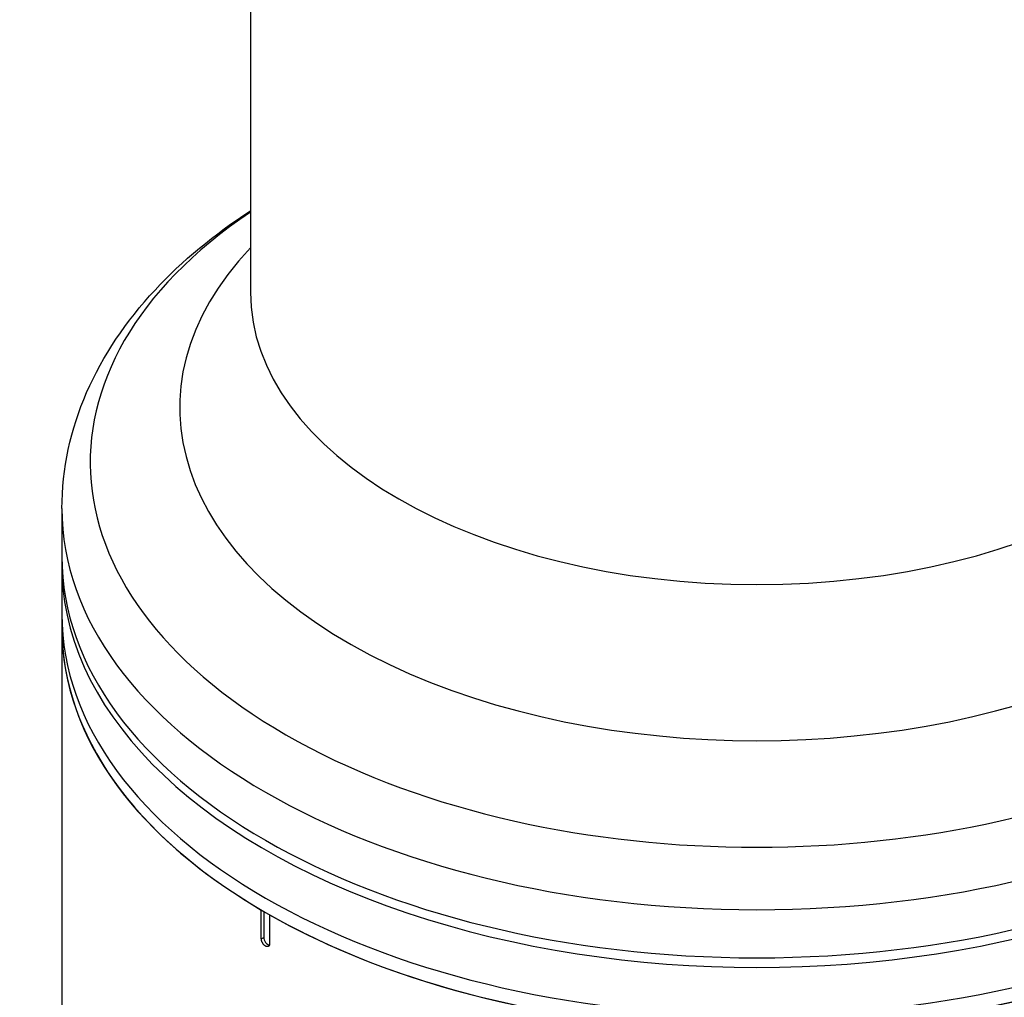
# Model space of a CAD drawing. Header units: millimetres. Extents: x 0 to 4378, y 0 to 2397.
# Tile 582 of 656: x 2570 to 2654, y 1010 to 1093. Entities that reach past the tile are written whole.
import ezdxf

# ---------------------------------------------------------------- set-up
doc = ezdxf.new("R2010")
doc.units = ezdxf.units.MM
doc.header["$LTSCALE"] = 0.2
doc.layers.add('01_Object Line', color=4, linetype='Continuous')

# ---------------------------------------------------------------- blocks, each defined once
blk = doc.blocks.new('Blk$A18R2-0W24D')
for p, q in [((-147.935, 499.284), (-147.935, 211.033)), ((-163.935, 192.662), (-163.935, 188.58)), ((-163.935, 187.763), (-163.935, 149.349)), ((-147.006, 156.125), (-147.006, 158.574)), ((-146.794, 158.45), (-146.794, 156.247)), ((-146.299, 158.166), (-146.299, 155.716)), ((-147.006, 156.125), (-146.794, 156.247))]:
    blk.add_line(p, q)
for centre, major_axis, start_param, end_param in [((-104.935, 196.581), (56.6, 0), 2.433675, 6.991103), ((-104.935, 201.235), (49, 0), 2.641527, 6.783251), ((-104.935, 211.033), (43, 0), 3.141593, 6.283185), ((-104.935, 192.662), (59, 0), 3.141593, 6.283185), ((-104.935, 187.763), (59, 0), 3.129608, 6.29517), ((-104.935, 188.58), (59, 0), 3.141593, 6.283185), ((-104.935, 183.681), (59, 0), 3.141593, 6.283185), ((-104.935, 182.456), (-59, 0), 0, 0.776923), ((-104.935, 182.456), (59, 0), 3.141593, 6.283185), ((-104.935, 182.456), (59, 0), 3.935465, 6.283185), ((-146.44, 156.043), (0.25, -0.433), 3.926991, 5.844637)]:
    blk.add_ellipse(centre, major_axis=major_axis, ratio=0.57735, start_param=start_param, end_param=end_param)
for points, knots in [([(-163.935, 192.662), (-163.935, 196.026), (-163.202, 199.38), (-160.474, 205.648), (-158.491, 208.567), (-153.726, 213.696), (-150.997, 215.944), (-147.935, 217.945)], [2.3561945, 2.3561945, 2.3561945, 2.3561945, 2.6023864, 2.6023864, 2.8485783, 2.8485783, 3.0798437, 3.0798437, 3.0798437, 3.0798437]), ([(-146.299, 155.716), (-146.299, 155.7), (-146.3, 155.684), (-146.301, 155.669), (-146.303, 155.654), (-146.306, 155.639), (-146.309, 155.625), (-146.312, 155.614), (-146.315, 155.603), (-146.319, 155.593), (-146.324, 155.58), (-146.329, 155.568), (-146.336, 155.557), (-146.342, 155.546), (-146.349, 155.536), (-146.357, 155.526), (-146.363, 155.519), (-146.37, 155.512), (-146.377, 155.506), (-146.386, 155.498), (-146.395, 155.491), (-146.406, 155.486), (-146.416, 155.48), (-146.427, 155.475), (-146.438, 155.472), (-146.447, 155.469), (-146.456, 155.467), (-146.466, 155.466), (-146.478, 155.464), (-146.491, 155.463), (-146.504, 155.464), (-146.517, 155.464), (-146.531, 155.466), (-146.545, 155.468), (-146.555, 155.471), (-146.566, 155.473), (-146.576, 155.477), (-146.589, 155.481), (-146.602, 155.486), (-146.615, 155.491), (-146.628, 155.497), (-146.641, 155.504), (-146.654, 155.511), (-146.668, 155.52), (-146.683, 155.529), (-146.697, 155.539), (-146.711, 155.55), (-146.726, 155.561), (-146.74, 155.573), (-146.75, 155.582), (-146.761, 155.592), (-146.771, 155.602), (-146.784, 155.615), (-146.797, 155.629), (-146.81, 155.644), (-146.822, 155.658), (-146.835, 155.674), (-146.847, 155.689), (-146.856, 155.702), (-146.865, 155.715), (-146.874, 155.729), (-146.885, 155.745), (-146.896, 155.762), (-146.906, 155.78), (-146.915, 155.797), (-146.925, 155.815), (-146.933, 155.833), (-146.94, 155.848), (-146.947, 155.862), (-146.953, 155.877), (-146.96, 155.895), (-146.967, 155.914), (-146.973, 155.933), (-146.979, 155.952), (-146.985, 155.97), (-146.989, 155.989), (-146.992, 156.003), (-146.995, 156.017), (-146.997, 156.03), (-147, 156.047), (-147.003, 156.063), (-147.004, 156.08), (-147.005, 156.095), (-147.006, 156.11), (-147.006, 156.125)], [0, 0, 0, 0, 0.03829, 0.03829, 0.03829, 0.076591, 0.076591, 0.076591, 0.107468, 0.107468, 0.107468, 0.145759, 0.145759, 0.145759, 0.184062, 0.184062, 0.184062, 0.214935, 0.214935, 0.214935, 0.253227, 0.253227, 0.253227, 0.291531, 0.291531, 0.291531, 0.322405, 0.322405, 0.322405, 0.361439, 0.361439, 0.361439, 0.400471, 0.400471, 0.400471, 0.429877, 0.429877, 0.429877, 0.464938, 0.464938, 0.464938, 0.5, 0.5, 0.5, 0.539018, 0.539018, 0.539018, 0.57806, 0.57806, 0.57806, 0.607468, 0.607468, 0.607468, 0.645759, 0.645759, 0.645759, 0.684062, 0.684062, 0.684062, 0.714935, 0.714935, 0.714935, 0.753227, 0.753227, 0.753227, 0.791531, 0.791531, 0.791531, 0.822405, 0.822405, 0.822405, 0.861439, 0.861439, 0.861439, 0.900471, 0.900471, 0.900471, 0.929877, 0.929877, 0.929877, 0.965821, 0.965821, 0.965821, 1, 1, 1, 1])]:
    blk.add_open_spline(points, degree=3, knots=knots)

msp = doc.modelspace()

# ---------------------------------------------------------------- block references
at = {"layer": '01_Object Line'}
msp.add_blockref('Blk$A18R2-0W24D', (2737.807, 859.146), dxfattribs=at)

doc.saveas('drawing.dxf')
